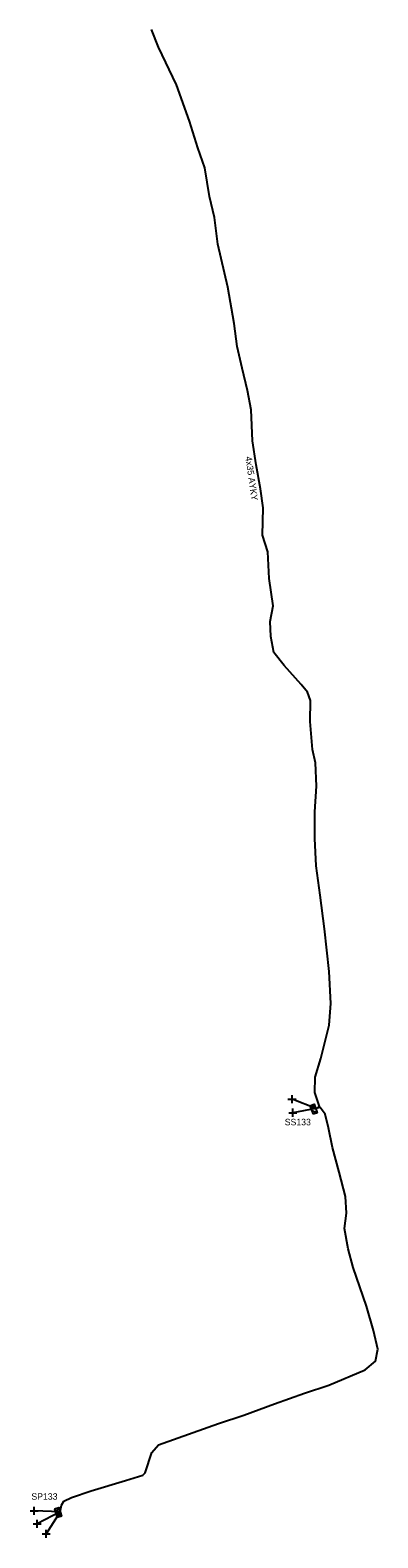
# Model space of a CAD drawing. Extents: x -763093 to -760976, y -1155572 to -1152009.
# Drawn here: x -762836.1 to -762782.6, y -1154012.2 to -1153780.2 of the extents above; entities that cross this region are included whole.
import ezdxf

# ---------------------------------------------------------------- set-up
doc = ezdxf.new("R2010")
doc.units = 0
for name, color, linetype in [('Vrstva 1', 7, 'Continuous'), ('Vrstva 31', 7, 'Continuous'), ('Vrstva 33', 7, 'Continuous'), ('Vrstva 34', 7, 'Continuous'), ('Vrstva 5', 7, 'Continuous'), ('Vrstva 59', 7, 'Continuous'), ('Vrstva 6', 7, 'Continuous'), ('Vrstva 9', 7, 'Continuous')]:
    doc.layers.add(name, color=color, linetype=linetype)

# ---------------------------------------------------------------- blocks, each defined once
blk = doc.blocks.new('NN800')
at = {"layer": 'Vrstva 1'}
for points in [[(-0.44, 0.44), (0.44, -0.44)], [(-0.44, -0.44), (0.44, 0.44)]]:
    blk.add_lwpolyline(points, dxfattribs=at)
blk = doc.blocks.new('NN630')
at = {"layer": 'Vrstva 9'}
for points in [[(0, -0.7), (-0.7, 0)], [(-0.7, -0.7), (-0.7, 0), (0.7, 0), (0.7, -0.7)], [(-0.7, -0.7), (0.7, -0.7)], [(0, -0.7), (0.7, 0)]]:
    blk.add_lwpolyline(points, dxfattribs=at)

msp = doc.modelspace()

# ---------------------------------------------------------------- linework, layer by layer
at = {"layer": 'Vrstva 5'}
msp.add_lwpolyline([(-762831.44, -1154008.21), (-762831.26, -1154007.19), (-762830.88, -1154006.54), (-762829.74, -1154005.98), (-762826.7, -1154004.95), (-762821.42, -1154003.4), (-762818.73, -1154002.57), (-762818.37, -1154002.2), (-762817.35, -1153999.05), (-762816.36, -1153997.9), (-762811, -1153996), (-762807.11, -1153994.59), (-762803.26, -1153993.3), (-762798.5, -1153991.56), (-762793.93, -1153989.94), (-762790.19, -1153988.69), (-762784.6, -1153986.35), (-762783.02, -1153985), (-762782.65, -1153983.15), (-762783.33, -1153980.32), (-762784.38, -1153976.54), (-762786.42, -1153970.6), (-762787.2, -1153967.74), (-762787.75, -1153964.61), (-762787.47, -1153962.25), (-762787.59, -1153959.69), (-762788.59, -1153955.94), (-762789.6, -1153952.13), (-762790.21, -1153949.09), (-762790.75, -1153947.02), (-762791.53, -1153946), (-762792.19, -1153946.13), (-762791.62, -1153945.82), (-762792.33, -1153943.65), (-762792.28, -1153941.31), (-762791.41, -1153938.44), (-762790.11, -1153933.32), (-762789.87, -1153930), (-762790.1, -1153925.04), (-762790.85, -1153918.49), (-762791.49, -1153913.28), (-762792.13, -1153908.79), (-762792.31, -1153904.61), (-762792.32, -1153900.49), (-762792.06, -1153896.54), (-762792.23, -1153892.92), (-762792.68, -1153890.9), (-762793.02, -1153886.56), (-762792.98, -1153883.35), (-762793.47, -1153882.09), (-762794.45, -1153880.89), (-762797.06, -1153877.98), (-762798.63, -1153875.96), (-762799.07, -1153873.48), (-762799.17, -1153871.18), (-762798.75, -1153868.77), (-762799.34, -1153864.57), (-762799.57, -1153860.49), (-762800.39, -1153857.91), (-762800.27, -1153853.68), (-762800.66, -1153850.8), (-762801.33, -1153847.07), (-762801.89, -1153843.37), (-762802.09, -1153838.6), (-762802.67, -1153835.66), (-762803.51, -1153832.2), (-762804.28, -1153828.89), (-762804.71, -1153825.31), (-762805.67, -1153819.73), (-762807.22, -1153813.14), (-762807.74, -1153809), (-762808.53, -1153805.77), (-762809.22, -1153801.38), (-762810.32, -1153798.29), (-762811.6, -1153794.19), (-762813.57, -1153788.61), (-762816.35, -1153782.82), (-762817.43, -1153780.11)], dxfattribs=at)
at = {"layer": 'Vrstva 59'}
for points in [[(-762792.19, -1153946.13), (-762795.83, -1153944.71)], [(-762792.19, -1153946.13), (-762795.72, -1153946.78)], [(-762831.44, -1154008.21), (-762835.44, -1154008.03)], [(-762831.44, -1154008.21), (-762834.99, -1154010.05)], [(-762831.44, -1154008.21), (-762833.6, -1154011.58)]]:
    msp.add_lwpolyline(points, dxfattribs=at)

# ---------------------------------------------------------------- block references
at = {"layer": 'Vrstva 31'}
for p, rotation in [((-762792.19, -1153946.13), -69.71798917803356), ((-762831.44, -1154008.21), -73.29571167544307)]:
    msp.add_blockref('NN630', p, dxfattribs=dict(at, rotation=rotation))
at = {"layer": 'Vrstva 34', "rotation": 45}
for p in [(-762795.83, -1153944.71), (-762795.72, -1153946.78), (-762835.44, -1154008.03), (-762834.99, -1154010.05), (-762833.6, -1154011.58)]:
    msp.add_blockref('NN800', p, dxfattribs=at)

# ---------------------------------------------------------------- texts
at = {"layer": 'Vrstva 33'}
for s, p in [('SS133', (-762796.95, -1153948.72)), ('SP133', (-762835.88, -1154006.34))]:
    msp.add_text(s, height=1, dxfattribs=at).set_placement(p)
at = {"layer": 'Vrstva 6'}
msp.add_text('4x35 AYKY', height=1, rotation=278.073, dxfattribs=at).set_placement((-762803.01, -1153845.86))

doc.saveas('drawing.dxf')
